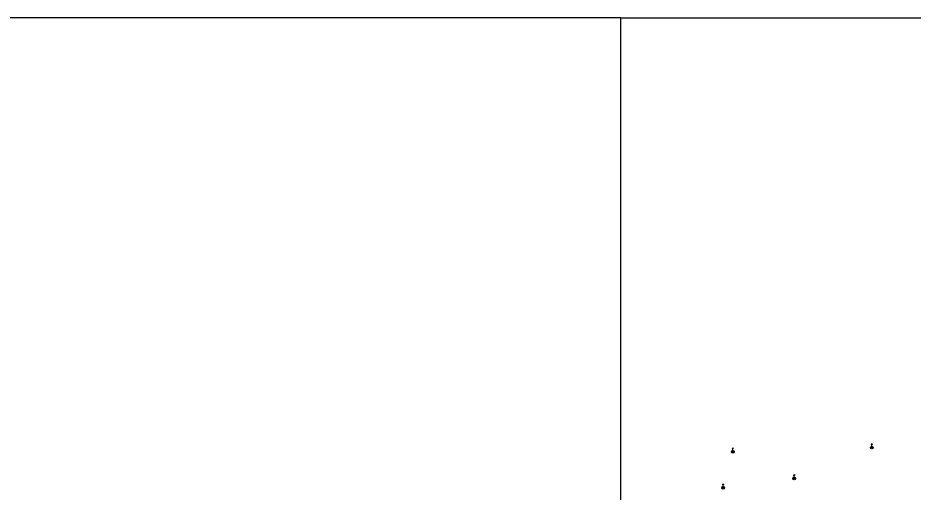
# Model space of a CAD drawing. Extents: x -582188 to -561562, y -1187250 to -1183500.
# Drawn here: x -575479.1 to -575231.7, y -1183631.2 to -1183500 of the extents above; entities that cross this region are included whole.
import ezdxf

# ---------------------------------------------------------------- set-up
doc = ezdxf.new("R2010")
doc.units = 0
doc.layers.add('RÁMY_ML', color=7, linetype='Continuous')
doc.layers.add('ZN_BP', color=7, linetype='Continuous')

msp = doc.modelspace()

# ---------------------------------------------------------------- linework, layer by layer
at = {"layer": 'RÁMY_ML'}
msp.add_line((-575312.5, -1183500), (-575000, -1183500), dxfattribs=at)
msp.add_lwpolyline([(-575625, -1183750), (-575312.5, -1183750), (-575312.5, -1183500), (-575625, -1183500)], dxfattribs=at)
at = {"layer": 'ZN_BP'}
for p, q in [((-575243.325, -1183619.154), (-575242.796, -1183618.626)), ((-575242.796, -1183619.158), (-575243.325, -1183618.626)), ((-575243.06, -1183618.515), (-575243.06, -1183617.765)), ((-575281.745, -1183620.304), (-575281.216, -1183619.776)), ((-575281.216, -1183620.308), (-575281.745, -1183619.776)), ((-575281.48, -1183619.665), (-575281.48, -1183618.915)), ((-575264.775, -1183627.714), (-575264.246, -1183627.186)), ((-575264.246, -1183627.718), (-575264.775, -1183627.186)), ((-575264.51, -1183627.075), (-575264.51, -1183626.325)), ((-575284.425, -1183630.294), (-575283.896, -1183629.766)), ((-575283.896, -1183630.298), (-575284.425, -1183629.766)), ((-575284.16, -1183629.655), (-575284.16, -1183628.905))]:
    msp.add_line(p, q, dxfattribs=at)
for points in [[(-575243.185, -1183618.015), (-575243.06, -1183617.765), (-575242.935, -1183618.015)], [(-575281.605, -1183619.165), (-575281.48, -1183618.915), (-575281.355, -1183619.165)], [(-575264.635, -1183626.575), (-575264.51, -1183626.325), (-575264.385, -1183626.575)], [(-575284.285, -1183629.155), (-575284.16, -1183628.905), (-575284.035, -1183629.155)]]:
    msp.add_lwpolyline(points, dxfattribs=at)
for centre in [(-575243.06, -1183618.89), (-575281.48, -1183620.04), (-575264.51, -1183627.45), (-575284.16, -1183630.03)]:
    msp.add_circle(centre, 0.375, dxfattribs=at)

doc.saveas('drawing.dxf')
